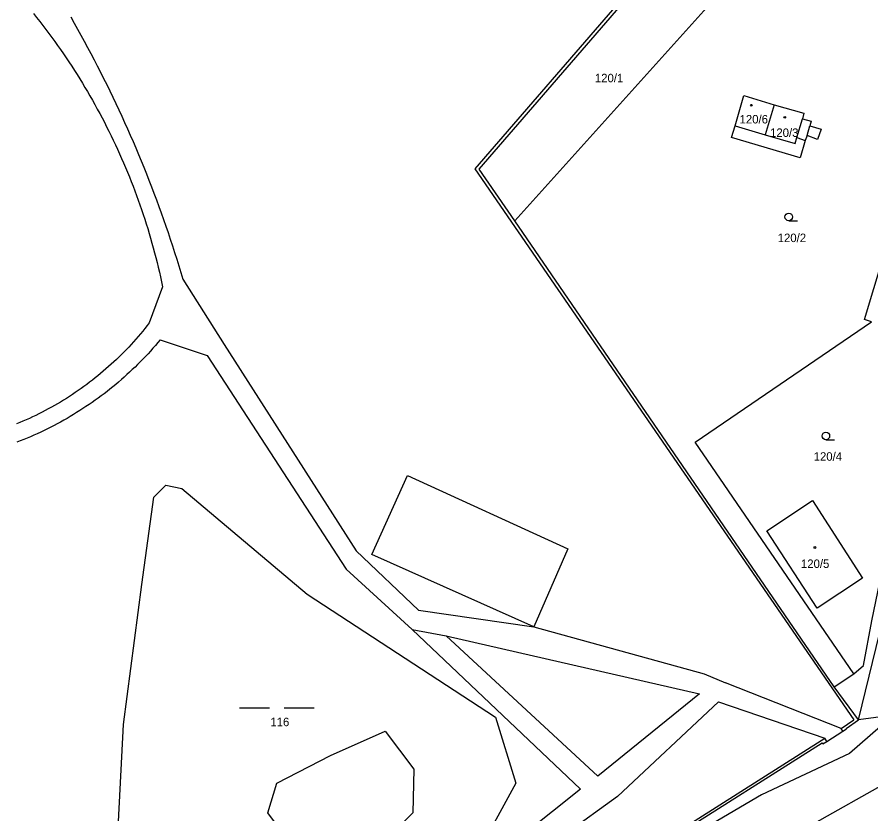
# Model space of a CAD drawing. Extents: x -724107 to -720612, y -1045267 to -1038441.
# Drawn here: x -723199.3 to -723028.3, y -1042478.7 to -1042319 of the extents above; entities that cross this region are included whole.
import ezdxf

# ---------------------------------------------------------------- set-up
doc = ezdxf.new("R2010")
doc.units = 0
for name, color, linetype in [('Hranice parcel', 7, 'Continuous'), ('Parcelní čísla', 7, 'Continuous'), ('Vnitřní kresba', 7, 'Continuous'), ('Značky budov', 7, 'Continuous'), ('Značky kultur', 7, 'Continuous')]:
    doc.layers.add(name, color=color, linetype=linetype)

msp = doc.modelspace()

# ---------------------------------------------------------------- linework, layer by layer
at = {"layer": 'Hranice parcel'}
for p, q in [((-723099.57, -1042359.87), (-723053.42, -1042308.55)), ((-723035.62, -1042453.24), (-723099.57, -1042359.87)), ((-723035.62, -1042453.24), (-723031.71, -1042450.6)), ((-723030.78, -1042459.85), (-723035.62, -1042453.24)), ((-723023.77, -1042458.89), (-723030.78, -1042459.85)), ((-723040.63, -1042481.15), (-723020.45, -1042469.7))]:
    msp.add_line(p, q, dxfattribs=at)
for points in [[(-723030.78, -1042459.85), (-723021.53, -1042422.08), (-722994.15, -1042334.83), (-722976.41, -1042298.3), (-722916.3, -1042223.03)], [(-723099.57, -1042359.87), (-723106.72, -1042349.48), (-723067.58, -1042304.26)], [(-723028.14, -1042380.08), (-723029.58, -1042379.65), (-723011.9, -1042321.09)], [(-723041.41, -1042343.78), (-723042.42, -1042347.21), (-723056.18, -1042343.15), (-723055.49, -1042340.82), (-723053.73, -1042334.78), (-723047.67, -1042336.61)], [(-723047.67, -1042336.61), (-723049.45, -1042342.62), (-723043.41, -1042344.34), (-723043.08, -1042343.19), (-723041.41, -1042343.78)], [(-723047.67, -1042336.61), (-723041.68, -1042338.29), (-723042, -1042339.4), (-723040.22, -1042339.92), (-723040.49, -1042340.86), (-723038.26, -1042341.51), (-723038.95, -1042343.56), (-723041.05, -1042342.79), (-723041.41, -1042343.78)], [(-723031.71, -1042450.6), (-723063.5, -1042404.19), (-723028.14, -1042380.08)], [(-723031.71, -1042450.6), (-723029.77, -1042448.96), (-723028.06, -1042440), (-723024.56, -1042422.87), (-723013.51, -1042385.49)], [(-723169.48, -1042412.83), (-723166.3, -1042413.45), (-723141.22, -1042434.62), (-723103.49, -1042459.26), (-723099.39, -1042472.52), (-723107.32, -1042487.05), (-723107.94, -1042490.8), (-723111.03, -1042492.16), (-723114.42, -1042491.86), (-723135.71, -1042502.96), (-723147.34, -1042502.46), (-723169.78, -1042491.2), (-723178.98, -1042480.18), (-723177.97, -1042460.77), (-723174.29, -1042432.7), (-723171.92, -1042415.2), (-723169.48, -1042412.83)], [(-723049.13, -1042421.95), (-723039.98, -1042415.91), (-723029.93, -1042431.47), (-723039.05, -1042437.48), (-723049.13, -1042421.95)], [(-723125.17, -1042527.12), (-723102.8, -1042506.13), (-723102.58, -1042506.35), (-723099.53, -1042503.7), (-723099.62, -1042503.42), (-723038.05, -1042464.45), (-723037.93, -1042464.64), (-723037.12, -1042464.14), (-723033.87, -1042462.11), (-723033.14, -1042461.66), (-723033.22, -1042461.53), (-723030.78, -1042459.85)]]:
    msp.add_lwpolyline(points, dxfattribs=at)
at = {"layer": 'Vnitřní kresba'}
for p, q in [((-723068.68, -1042304.42), (-723107.64, -1042349.43)), ((-723043.08, -1042343.19), (-723042, -1042339.4)), ((-723055.49, -1042340.82), (-723049.45, -1042342.62)), ((-723041.05, -1042342.79), (-723040.49, -1042340.86)), ((-723107.64, -1042349.43), (-723031.67, -1042459.85)), ((-723166.09, -1042371.55), (-723157.8, -1042384.64)), ((-723170.16, -1042373.06), (-723172.83, -1042380.3)), ((-723170.63, -1042383.69), (-723161.24, -1042386.86)), ((-723157.8, -1042384.64), (-723131.38, -1042425.97)), ((-723161.24, -1042386.86), (-723133.41, -1042429.67)), ((-723128.26, -1042426.68), (-723121.13, -1042410.9)), ((-723121.13, -1042410.9), (-723089, -1042425.59)), ((-723131.38, -1042425.97), (-723118.92, -1042437.84)), ((-723095.78, -1042441.17), (-723128.26, -1042426.68)), ((-723089, -1042425.59), (-723095.78, -1042441.17)), ((-723133.41, -1042429.67), (-723120.14, -1042441.73)), ((-723118.92, -1042437.84), (-723095.78, -1042441.17)), ((-723086.42, -1042473.72), (-723120.14, -1042441.73)), ((-723120.14, -1042441.73), (-723113.34, -1042442.99)), ((-723095.78, -1042441.17), (-723061.69, -1042450.61)), ((-723083, -1042471.11), (-723113.34, -1042442.99)), ((-723113.34, -1042442.99), (-723062.63, -1042454.65)), ((-723061.69, -1042450.61), (-723057.39, -1042452.43)), ((-723034.21, -1042461.56), (-723057.39, -1042452.43)), ((-723062.63, -1042454.65), (-723083, -1042471.11)), ((-723058.82, -1042456.2), (-723079.02, -1042475.17)), ((-723058.82, -1042456.2), (-723037.5, -1042463.53)), ((-723023.77, -1042458.89), (-723032.57, -1042466.54)), ((-723034.21, -1042461.56), (-723031.67, -1042459.85)), ((-723136.49, -1042466.98), (-723125.58, -1042462.11)), ((-723125.58, -1042462.11), (-723119.82, -1042469.7)), ((-723033.87, -1042462.11), (-723034.21, -1042461.56)), ((-723099.89, -1042503), (-723037.5, -1042463.53)), ((-723037.12, -1042464.14), (-723037.5, -1042463.53)), ((-723147.24, -1042472.52), (-723136.49, -1042466.98)), ((-723032.57, -1042466.54), (-723050.19, -1042474.85)), ((-723119.82, -1042469.7), (-723120.04, -1042478.48)), ((-723149.1, -1042478.45), (-723147.24, -1042472.52)), ((-723086.42, -1042473.72), (-723107.94, -1042490.8)), ((-723050.19, -1042474.85), (-723099.53, -1042503.7)), ((-723079.02, -1042475.17), (-723108.04, -1042496.03)), ((-723144.12, -1042484.97), (-723149.1, -1042478.45)), ((-723120.04, -1042478.48), (-723125.63, -1042484.13))]:
    msp.add_line(p, q, dxfattribs=at)
for points in [[(-723196.01, -1042318.35), (-723195.39, -1042319.13), (-723194.77, -1042319.92), (-723194.15, -1042320.71), (-723193.55, -1042321.51), (-723192.95, -1042322.31), (-723192.35, -1042323.11), (-723191.76, -1042323.92), (-723191.18, -1042324.74), (-723190.6, -1042325.56), (-723190.03, -1042326.38), (-723189.47, -1042327.21), (-723188.91, -1042328.04), (-723188.36, -1042328.88), (-723187.82, -1042329.72), (-723187.28, -1042330.56), (-723186.75, -1042331.41), (-723186.23, -1042332.26), (-723185.71, -1042333.12), (-723185.2, -1042333.98), (-723184.7, -1042334.85), (-723184.2, -1042335.72), (-723183.71, -1042336.59), (-723183.23, -1042337.47), (-723182.75, -1042338.35), (-723182.28, -1042339.23), (-723181.82, -1042340.12), (-723181.36, -1042341.01), (-723180.91, -1042341.91), (-723180.47, -1042342.81), (-723180.04, -1042343.71), (-723179.61, -1042344.61), (-723179.19, -1042345.52), (-723178.77, -1042346.44), (-723178.37, -1042347.35), (-723177.97, -1042348.27), (-723177.58, -1042349.19), (-723177.19, -1042350.11), (-723176.81, -1042351.04), (-723176.44, -1042351.97), (-723176.08, -1042352.91), (-723175.72, -1042353.84), (-723175.37, -1042354.78), (-723175.03, -1042355.72), (-723174.7, -1042356.67), (-723174.37, -1042357.61), (-723174.05, -1042358.56), (-723173.74, -1042359.51), (-723173.44, -1042360.47), (-723173.14, -1042361.42), (-723172.85, -1042362.38), (-723172.57, -1042363.34), (-723172.29, -1042364.31), (-723172.03, -1042365.27), (-723171.77, -1042366.24), (-723171.51, -1042367.21), (-723171.27, -1042368.18), (-723171.03, -1042369.15), (-723170.8, -1042370.12), (-723170.58, -1042371.1), (-723170.37, -1042372.08), (-723170.16, -1042373.06)], [(-723188.57, -1042319.02), (-723187.88, -1042320.23), (-723187.2, -1042321.45), (-723186.52, -1042322.67), (-723185.85, -1042323.9), (-723185.19, -1042325.12), (-723184.53, -1042326.36), (-723183.88, -1042327.59), (-723183.23, -1042328.84), (-723182.6, -1042330.08), (-723181.97, -1042331.33), (-723181.35, -1042332.58), (-723180.73, -1042333.83), (-723180.13, -1042335.09), (-723179.53, -1042336.35), (-723178.93, -1042337.61), (-723178.35, -1042338.88), (-723177.77, -1042340.15), (-723177.2, -1042341.43), (-723176.63, -1042342.71), (-723176.08, -1042343.99), (-723175.53, -1042345.27), (-723174.98, -1042346.56), (-723174.45, -1042347.85), (-723173.92, -1042349.14), (-723173.4, -1042350.44), (-723172.89, -1042351.74), (-723172.38, -1042353.04), (-723171.89, -1042354.34), (-723171.4, -1042355.65), (-723170.91, -1042356.96), (-723170.44, -1042358.28), (-723169.97, -1042359.59), (-723169.51, -1042360.91), (-723169.05, -1042362.23), (-723168.61, -1042363.56), (-723168.17, -1042364.88), (-723167.74, -1042366.21), (-723167.31, -1042367.54), (-723166.9, -1042368.88), (-723166.49, -1042370.21), (-723166.09, -1042371.55)], [(-723172.83, -1042380.3), (-723173.26, -1042380.86), (-723173.7, -1042381.41), (-723174.14, -1042381.96), (-723174.59, -1042382.5), (-723175.05, -1042383.04), (-723175.51, -1042383.57), (-723175.98, -1042384.1), (-723176.45, -1042384.62), (-723176.93, -1042385.14), (-723177.42, -1042385.65), (-723177.91, -1042386.15), (-723178.41, -1042386.65), (-723178.91, -1042387.15), (-723179.41, -1042387.64), (-723179.93, -1042388.12), (-723180.45, -1042388.6), (-723180.97, -1042389.07), (-723181.5, -1042389.54), (-723182.03, -1042390), (-723182.57, -1042390.45), (-723183.11, -1042390.9), (-723183.66, -1042391.34), (-723184.22, -1042391.78), (-723184.78, -1042392.21), (-723185.34, -1042392.63), (-723185.91, -1042393.05), (-723186.48, -1042393.46), (-723187.06, -1042393.87), (-723187.64, -1042394.27), (-723188.22, -1042394.66), (-723188.81, -1042395.04), (-723189.41, -1042395.42), (-723190.01, -1042395.79), (-723190.61, -1042396.16), (-723191.22, -1042396.52), (-723191.83, -1042396.87), (-723192.44, -1042397.21), (-723193.06, -1042397.55), (-723193.68, -1042397.88), (-723194.31, -1042398.21), (-723194.94, -1042398.53), (-723195.57, -1042398.84), (-723196.21, -1042399.14), (-723196.85, -1042399.44), (-723197.49, -1042399.72), (-723198.14, -1042400.01), (-723198.78, -1042400.28), (-723199.44, -1042400.55)], [(-723170.63, -1042383.69), (-723171.11, -1042384.26), (-723171.59, -1042384.82), (-723172.08, -1042385.38), (-723172.58, -1042385.94), (-723173.08, -1042386.49), (-723173.59, -1042387.03), (-723174.11, -1042387.57), (-723174.63, -1042388.1), (-723175.15, -1042388.62), (-723175.68, -1042389.15), (-723176.22, -1042389.66), (-723176.76, -1042390.17), (-723177.31, -1042390.67), (-723177.86, -1042391.17), (-723178.42, -1042391.66), (-723178.98, -1042392.15), (-723179.55, -1042392.63), (-723180.13, -1042393.1), (-723180.7, -1042393.57), (-723181.29, -1042394.03), (-723181.88, -1042394.49), (-723182.47, -1042394.93), (-723183.07, -1042395.38), (-723183.67, -1042395.81), (-723184.28, -1042396.24), (-723184.89, -1042396.66), (-723185.51, -1042397.08), (-723186.13, -1042397.49), (-723186.76, -1042397.89), (-723187.39, -1042398.29), (-723188.02, -1042398.68), (-723188.66, -1042399.06), (-723189.3, -1042399.44), (-723189.95, -1042399.8), (-723190.6, -1042400.17), (-723191.25, -1042400.52), (-723191.91, -1042400.87), (-723192.57, -1042401.21), (-723193.23, -1042401.54), (-723193.9, -1042401.87), (-723194.58, -1042402.19), (-723195.25, -1042402.5), (-723195.93, -1042402.8), (-723196.61, -1042403.1), (-723197.3, -1042403.39), (-723197.98, -1042403.67), (-723198.68, -1042403.95), (-723199.37, -1042404.22)]]:
    msp.add_lwpolyline(points, dxfattribs=at)
at = {"layer": 'Značky budov'}
for centre in [(-723052.23, -1042336.71), (-723045.52, -1042339.12), (-723039.49, -1042425.31)]:
    msp.add_circle(centre, 0.175, dxfattribs=at)
at = {"layer": 'Značky kultur'}
for p, q in [((-723044.73, -1042359.83), (-723042.98, -1042359.83)), ((-723037.28, -1042403.71), (-723035.53, -1042403.71)), ((-723154.77, -1042457.43), (-723148.77, -1042457.43)), ((-723145.77, -1042457.43), (-723139.77, -1042457.43))]:
    msp.add_line(p, q, dxfattribs=at)
for centre in [(-723044.73, -1042359.08), (-723037.28, -1042402.96)]:
    msp.add_circle(centre, 0.75, dxfattribs=at)

# ---------------------------------------------------------------- texts
at = {"layer": 'Parcelní čísla'}
for s, p in [('120/1', (-723083.56, -1042332.11)), ('120/6', (-723054.57, -1042340.36)), ('120/3', (-723048.47, -1042343.05)), ('120/2', (-723046.94, -1042364.12)), ('120/4', (-723039.73, -1042407.92)), ('120/5', (-723042.28, -1042429.4)), ('116', (-723148.57, -1042461.1))]:
    msp.add_text(s, height=1.7, dxfattribs=at).set_placement(p)

doc.saveas('drawing.dxf')
